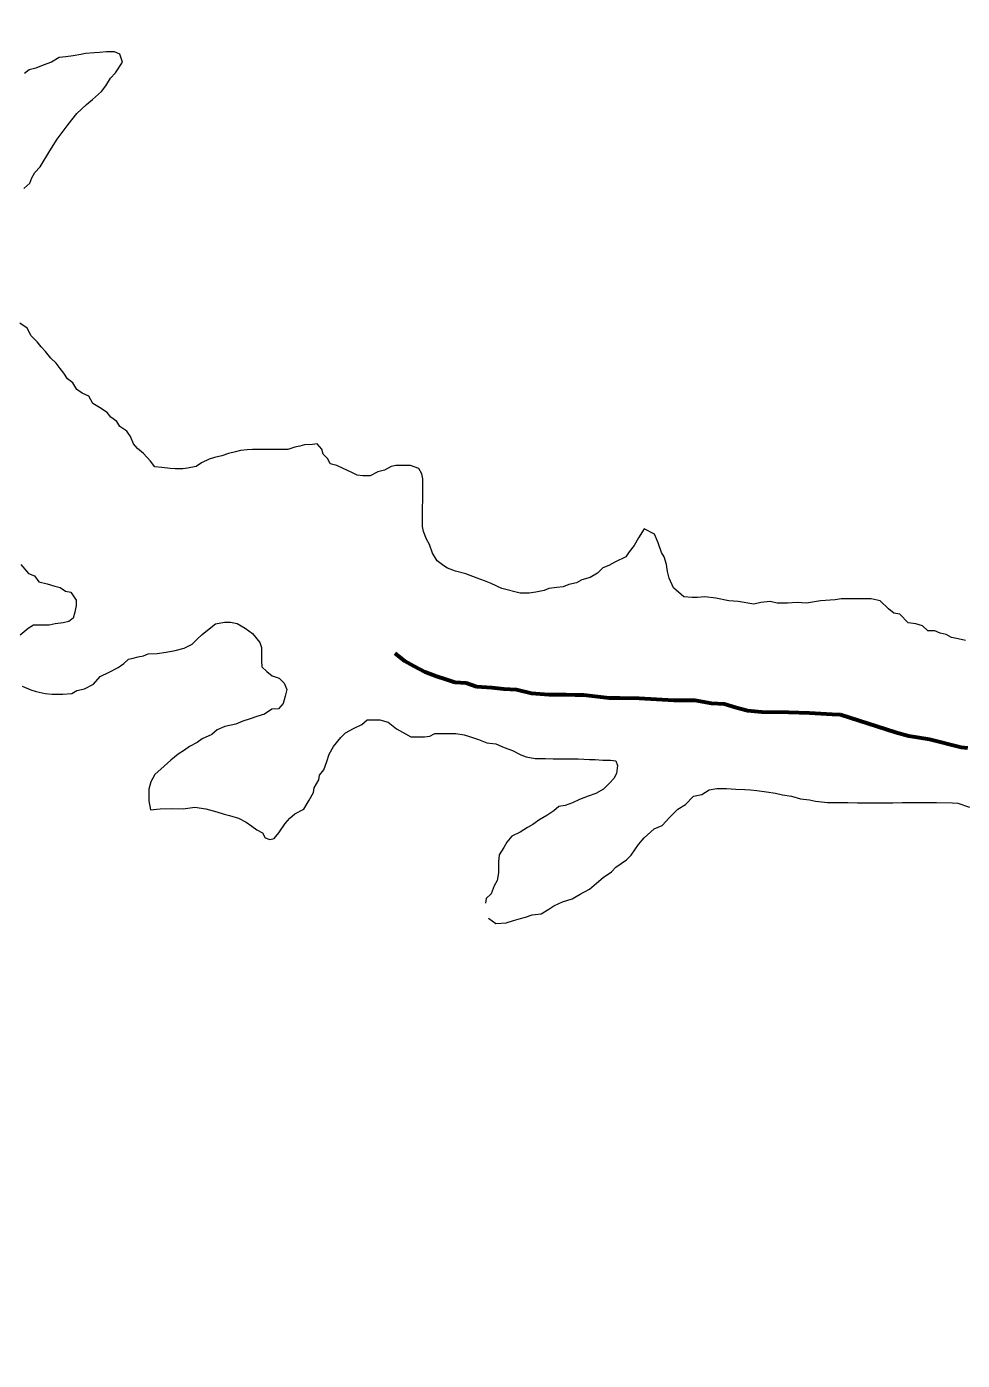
# Model space of a CAD drawing. Extents: x -1643653 to 4543381, y 1624270 to 13878484.
# Drawn here: x 610437 to 614346, y 8943403 to 8948975 of the extents above; entities that cross this region are included whole.
import ezdxf

# ---------------------------------------------------------------- set-up
doc = ezdxf.new("R2010")
doc.units = 0
doc.header["$LTSCALE"] = 200
doc.linetypes.add('LONG_DASH_SHORT_DASH', pattern=[9.9, 6, -1.2, 1.5, -1.2])
for name, color, linetype, lineweight in [('1', 7, 'Continuous', 13), ('25', 7, 'Continuous', 13), ('7', 7, 'LONG_DASH_SHORT_DASH', 60)]:
    doc.layers.add(name, color=color, linetype=linetype, lineweight=lineweight)

msp = doc.modelspace()

# ---------------------------------------------------------------- linework, layer by layer
at = {"layer": '1', "lineweight": 25}
msp.add_spline([(814781, 9009175.5), (814787.2, 9009173.4), (814796.9, 9009173.4), (814799.4, 9009172.4), (814805.1, 9009174.5), (814805.6, 9009176.5), (814811.7, 9009179.5), (814811.7, 9009179.5), (814801.5, 9009181), (814790.7, 9009181.5), (814784.1, 9009183.1), (814777.4, 9009185.1), (814778.4, 9009175.5)], degree=3, dxfattribs=at)
at = {"layer": '25'}
for points in [[(610425.7, 8948299.4), (610450.9, 8948321.8), (610458.6, 8948344.3), (610471.2, 8948366.7), (610493.9, 8948389.1), (610533.4, 8948456.2), (610564.5, 8948504.9), (610611, 8948567), (610646.5, 8948613.2), (610686.8, 8948650.5), (610711.9, 8948670.4), (610749.7, 8948705.2), (610767.4, 8948727.6), (610787.7, 8948760), (610807.8, 8948782.4), (610838.2, 8948827.3), (610825.9, 8948859.9), (610803.5, 8948870.1), (610771, 8948870.3), (610741, 8948868), (610720.9, 8948865.6), (610683.4, 8948863.3), (610663.3, 8948858.5), (610630.8, 8948853.7), (610600.7, 8948848.9), (610573.2, 8948846.6), (610540.6, 8948826.7), (610505.4, 8948814.5), (610475.3, 8948802.1), (610447.8, 8948794.8), (610427.6, 8948779.9)], [(610788.6, 8947343.2), (610773.7, 8947363.3), (610741.4, 8947383.6), (610714, 8947401.3), (610696.7, 8947431.4), (610669.3, 8947444.1), (610646.9, 8947459.3), (610629.6, 8947486.9), (610607.2, 8947504.6), (610592.4, 8947527.2), (610577.6, 8947547.4), (610560.2, 8947570), (610537.9, 8947590.2), (610515.6, 8947617.9), (610498.2, 8947638), (610480.8, 8947658.2), (610456, 8947683.4), (610438.8, 8947716), (610408.9, 8947736.2)], [(613016.8, 8946877.6), (613016.8, 8946877.6), (612992.5, 8946839), (612974.9, 8946807.6), (612953.6, 8946781.3), (612953.6, 8946781.3), (612940.1, 8946760.7), (612940.1, 8946760.7), (612894.9, 8946738.4), (612869.8, 8946723.6), (612844.7, 8946713.7), (612822, 8946691.3), (612791.9, 8946674), (612756.8, 8946664.2), (612734.2, 8946651.9), (612701.6, 8946644.6), (612679, 8946634.7), (612651.5, 8946632.4), (612619, 8946627.6), (612598.9, 8946620.2), (612563.8, 8946612.9), (612536.3, 8946608.1), (612498.8, 8946608.3), (612498.8, 8946608.3), (612498.8, 8946608.3), (612498.8, 8946608.3), (612421.8, 8946628.4), (612377.5, 8946648.6), (612349.2, 8946659.3), (612319.7, 8946671.4), (612271.3, 8946688.9), (612228.3, 8946699.7), (612194.7, 8946713.1), (612179.5, 8946723.1), (612152.1, 8946743.3), (612132.4, 8946776), (612120.1, 8946811.1), (612107.8, 8946833.8), (612095.5, 8946866.4), (612090.7, 8946886.4), (612090.8, 8946906.5), (612091.1, 8946939), (612091.3, 8946961.5), (612091.6, 8947001.6), (612091.9, 8947049.2), (612092.2, 8947086.7), (612087.4, 8947106.8), (612075, 8947129.4), (612040.1, 8947142.1), (612020.1, 8947142.3), (612000.1, 8947142.4), (611980.1, 8947142.5), (611960, 8947137.7), (611932.4, 8947122.8), (611904.8, 8947115.5), (611872.2, 8947098.2), (611842.2, 8947098.4), (611817.2, 8947101.1), (611792.3, 8947113.7), (611759.9, 8947129), (611732.5, 8947141.7), (611705, 8947149.4), (611695.2, 8947169.4), (611675.3, 8947189.6), (611670.5, 8947209.7), (611650.6, 8947232.3), (611630.6, 8947230), (611598.1, 8947227.7), (611578, 8947222.8), (611558, 8947217.9), (611527.9, 8947208.1), (611507.9, 8947208.2), (611475.4, 8947208.5), (611445.4, 8947208.7), (611422.8, 8947208.8), (611400.3, 8947209), (611380.3, 8947209.1), (611357.8, 8947206.7), (611330.3, 8947204.4), (611310.2, 8947199.5), (611280.2, 8947192.2), (611252.6, 8947182.4), (611222.5, 8947175.1), (611199.9, 8947167.7), (611167.3, 8947152.9), (611144.7, 8947138.1), (611109.6, 8947130.8), (611089.6, 8947128.4), (611057.1, 8947128.6), (611037.1, 8947128.8), (611002.1, 8947134), (610972.1, 8947136.7), (610954.8, 8947159.3), (610925, 8947192.1), (610900.1, 8947212.3), (610882.8, 8947232.4), (610870.5, 8947262.5), (610855.7, 8947285.2), (610825.8, 8947305.4), (610813.5, 8947325.5), (610788.6, 8947343.2)], [(614358.9, 8946410.6), (614328.9, 8946418.3), (614301.4, 8946423.5), (614279, 8946436.2), (614254, 8946441.3), (614231.6, 8946451.5), (614201.6, 8946451.7), (614179.2, 8946471.9), (614151.8, 8946479.6), (614119.3, 8946484.8), (614084.6, 8946520.1), (614059.6, 8946525.2), (614037.2, 8946542.9), (614002.5, 8946575.7), (613965.8, 8946584.2), (613911.6, 8946584.2), (613911.6, 8946584.2), (613911.6, 8946584.2), (613911.6, 8946584.2), (613911.6, 8946584.2), (613911.6, 8946584.2), (613839.5, 8946584.2), (613814.2, 8946580.6), (613814.2, 8946580.6), (613752.9, 8946577), (613695.2, 8946566.2), (613655.5, 8946569.8), (613615.8, 8946566.2), (613572.6, 8946566.2), (613543.7, 8946573.4), (613504, 8946569.8), (613475.2, 8946562.6), (613475.2, 8946562.6), (613410.2, 8946573.4), (613370.6, 8946577), (613316.5, 8946587.8), (613316.5, 8946587.8), (613316.5, 8946587.8), (613269.8, 8946593.1), (613239.7, 8946590.8), (613217.2, 8946590.9), (613182.2, 8946593.6), (613139.7, 8946631.1), (613139.7, 8946631.1), (613139.7, 8946631.1), (613139.7, 8946631.1), (613121.7, 8946670.7), (613114.5, 8946699.5), (613110.8, 8946728.4), (613100, 8946760.8), (613089.2, 8946778.8), (613074.8, 8946818.5), (613060.3, 8946854.5), (613060.3, 8946854.5), (613016.8, 8946877.6)], [(610412.8, 8946728.6), (610445.1, 8946690.8), (610470, 8946680.6), (610487.3, 8946655.5), (610522.2, 8946647.7), (610554.7, 8946637.5), (610577.2, 8946632.3), (610599.6, 8946617.2), (610622, 8946612), (610644.3, 8946579.3), (610644.1, 8946556.8), (610638.9, 8946529.3), (610631.2, 8946504.3), (610614, 8946490.7), (610590.3, 8946484), (610556.5, 8946480.6), (610530.9, 8946474.9), (610500.9, 8946475.1), (610465.9, 8946475.4), (610443.3, 8946460.5), (610410.6, 8946433.2)], [(610418.9, 8946220.3), (610453.9, 8946205.1), (610476.3, 8946197.4), (610513.8, 8946189.6), (610543.8, 8946186.9), (610588.8, 8946186.6), (610626.3, 8946188.9), (610646.4, 8946201.3), (610679, 8946208.6), (610716.7, 8946228.3), (610744.4, 8946260.7), (610782.1, 8946278), (610819.7, 8946297.8), (610842.4, 8946315.1), (610862.5, 8946332.5), (610882.6, 8946337.4), (610902.6, 8946342.3), (610925.1, 8946347.1), (610945.2, 8946354.5), (610982.7, 8946356.8), (611020.3, 8946361.5), (611057.9, 8946368.8), (611095.5, 8946378.6), (611128.1, 8946395.9), (611150.8, 8946418.2), (611170.9, 8946435.6), (611206.2, 8946465.4), (611226.3, 8946480.3), (611263.9, 8946487.6), (611288.9, 8946487.4), (611316.3, 8946482), (611350.2, 8946462), (611380.9, 8946440.5), (611411.6, 8946402.2), (611411.6, 8946402.2), (611418.1, 8946381.4), (611417.9, 8946346.4), (611417.7, 8946326.4), (611420, 8946301.3), (611439.9, 8946281.2), (611462.2, 8946263.5), (611492.2, 8946253.3), (611513, 8946231.7), (611524.3, 8946205.5), (611516.6, 8946178), (611508.9, 8946148)], [(611508.9, 8946148), (611488.7, 8946125.6), (611461.2, 8946123.3), (611431, 8946103.4), (611398.4, 8946093.7), (611370.8, 8946083.8), (611340.8, 8946074), (611310.6, 8946061.7), (611265.6, 8946052), (611232.9, 8946037.2), (611210.3, 8946017.3), (611170.1, 8946000), (611150, 8945985.1), (611117.3, 8945967.8), (611097.2, 8945952.9), (611069.6, 8945935.6), (611039.4, 8945910.8), (611011.4, 8945885.7), (610972.4, 8945850.4), (610955.6, 8945820.6), (610948.2, 8945789), (610948.2, 8945789), (610948.2, 8945740.7), (610953.8, 8945703.5)], [(610953.8, 8945703.5), (610994.7, 8945707.2), (611046.8, 8945709.1), (611091.4, 8945707.2), (611139.8, 8945714.6), (611186.3, 8945707.2), (611231, 8945694.2), (611262.6, 8945684.9), (611284.9, 8945679.3), (611322.2, 8945668.2), (611322.2, 8945668.2), (611353.8, 8945651.4), (611378, 8945634.7), (611398.4, 8945619.8), (611422.6, 8945606.8), (611433.8, 8945586.3), (611452.4, 8945578.9), (611471, 8945584), (611491.2, 8945606.4), (611516.5, 8945646.3), (611536.7, 8945668.7), (611556.8, 8945686.1), (611594.5, 8945705.9), (611617.3, 8945743.3), (611635.1, 8945775.7), (611637.7, 8945795.7), (611658, 8945828.2), (611660.6, 8945848.2), (611678.3, 8945870.6), (611691.1, 8945905.5), (611701.3, 8945935.5), (611719.1, 8945967.9), (611749.3, 8946005.3), (611769.5, 8946025.2), (611802.2, 8946042.5), (611837.3, 8946059.8), (611860, 8946079.7), (611892.5, 8946079.4), (611912.5, 8946079.3), (611947.4, 8946069.1), (611982.2, 8946041.3), (612019.6, 8946021), (612042, 8946008.4), (612077, 8946008.1), (612099.5, 8946008), (612122.1, 8946010.3), (612142.2, 8946022.7), (612162.2, 8946022.6), (612197.2, 8946022.4), (612229.7, 8946022.1), (612264.7, 8946016.9), (612287.1, 8946009.2), (612324.5, 8945996.5), (612359.5, 8945983.7), (612396.9, 8945978.5), (612431.8, 8945963.2), (612466.8, 8945950.5), (612501.6, 8945932.7), (612524.1, 8945925.1), (612561.5, 8945917.3), (612584.1, 8945917.2), (612604.1, 8945917), (612636.6, 8945916.8), (612674.1, 8945916.6), (612701.6, 8945916.4), (612741.6, 8945916.1), (612789.1, 8945913.3), (612811.6, 8945913.1), (612844.1, 8945910.4), (612876.6, 8945910.2), (612899.1, 8945907.6), (612905.7, 8945888.1), (612901.2, 8945855), (612890.3, 8945833.5), (612871.5, 8945814.7), (612871.5, 8945814.7), (612847.6, 8945789.1), (612815.2, 8945772), (612782.7, 8945760.1), (612746.8, 8945746.4), (612717.8, 8945732.8), (612687.1, 8945720.8), (612660.1, 8945716.4), (612639.9, 8945699), (612609.8, 8945679.1), (612577.1, 8945659.3), (612551.9, 8945642), (612529.3, 8945629.6), (612499.2, 8945609.8), (612464, 8945592.5), (612443.8, 8945567.6), (612431.2, 8945545.1), (612410.9, 8945515.2), (612408.2, 8945485.2), (612408, 8945465.2), (612407.8, 8945440.1), (612402.6, 8945407.6), (612389.9, 8945385.2), (612377.2, 8945352.7), (612357, 8945332.8), (612354.3, 8945312.8)], [(612366.4, 8945250.2), (612396.9, 8945228.1), (612440.2, 8945230.5), (612471.4, 8945240.1), (612500.2, 8945249.7), (612521.8, 8945254.5), (612548.3, 8945264.1), (612586.7, 8945268.9), (612618, 8945288.1), (612639.6, 8945302.5), (612675.6, 8945319.3), (612675.6, 8945319.3), (612675.6, 8945319.3), (612716.5, 8945331.3), (612750.1, 8945350.5), (612788.5, 8945372.1), (612817.4, 8945396.2), (612846.2, 8945420.2), (612879.8, 8945444.2), (612899.1, 8945463.4), (612943, 8945494.1), (612963.2, 8945514), (612993.5, 8945558.8), (613016.2, 8945586.2), (613059, 8945623.5), (613091.7, 8945638.3), (613124.4, 8945673.1), (613157.2, 8945705.5), (613189.8, 8945725.3), (613222.6, 8945760.1), (613257.7, 8945767.4), (613287.9, 8945787.2), (613320.4, 8945792), (613340.4, 8945791.9), (613360.4, 8945791.7), (613400.4, 8945789), (613438, 8945788.7), (613460.4, 8945786.1), (613487.9, 8945783.4), (613527.9, 8945778.1), (613565.4, 8945772.8), (613595.3, 8945765.2), (613632.8, 8945759.9), (613670.2, 8945749.6), (613707.7, 8945744.4), (613732.7, 8945739.2), (613782.7, 8945733.9), (613802.7, 8945733.7), (613842.7, 8945733.5), (613867.7, 8945733.3), (613907.7, 8945733), (613930.2, 8945732.9), (613962.8, 8945732.7), (613987.8, 8945732.5), (614032.8, 8945732.2), (614055.3, 8945732.1), (614095.3, 8945734.3), (614117.8, 8945734.2), (614170.3, 8945733.8), (614237.9, 8945733.3), (614305.4, 8945732.9), (614327.9, 8945730.3), (614375.3, 8945714.9)]]:
    msp.add_lwpolyline(points, dxfattribs=at)
at = {"layer": '7'}
for points in [[(612545.8, 8946188.8), (612483.3, 8946204.1), (612430.9, 8946206.9), (612380.9, 8946212.2), (612315.9, 8946217.5), (612273.5, 8946232.8), (612226.1, 8946235.5), (612188.6, 8946248.2), (612148.7, 8946260.9), (612101.3, 8946278.7), (612054, 8946304), (612016.7, 8946324.2), (611976.9, 8946356.9)], [(614369.3, 8945961.4), (614341.8, 8945964.1), (614209.5, 8945997.3), (614122.1, 8946010.3), (614067.2, 8946025.6), (613837.7, 8946099.4), (613802.7, 8946102.1), (613707.7, 8946107.6), (613620.2, 8946110.5), (613507.8, 8946111.1), (613450.3, 8946116.4), (613402.9, 8946129.2), (613353, 8946144.5), (613298, 8946147.3), (613228.1, 8946160.1), (613140.6, 8946160.6), (613068.1, 8946163.5), (612995.6, 8946168.9), (612915.6, 8946169.3), (612870.6, 8946169.5), (612763.2, 8946182.6), (612728.2, 8946182.8), (612690.7, 8946183), (612618.2, 8946183.4), (612545.8, 8946188.8)]]:
    msp.add_lwpolyline(points, dxfattribs=at)

doc.saveas('drawing.dxf')
